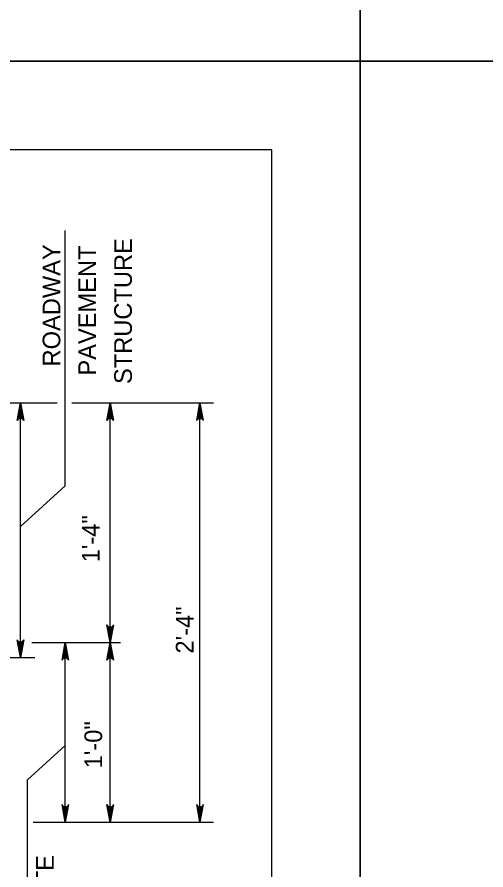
# Model space of a CAD drawing. Extents: x 636530 to 644067, y 294168 to 299122.
# Drawn here: x 639789.5 to 639869.1, y 297595.3 to 297740 of the extents above; entities that cross this region are included whole.
import ezdxf

# ---------------------------------------------------------------- set-up
doc = ezdxf.new("R2010")
doc.units = 0
doc.layers.add('1', color=7, linetype='Continuous')
doc.layers.add('PLT-BNDY', color=7, linetype='Continuous')

msp = doc.modelspace()

# ---------------------------------------------------------------- linework, layer by layer
at = {"layer": '1'}
for p, q in [((639832.78, 297717.48), (639046.78, 297717.48)), ((639832.78, 297153.48), (639832.78, 297717.48)), ((639797.67, 297660.47), (639797.67, 297703.76)), ((639778.43, 297674.51), (639796.36, 297674.51)), ((639790.1, 297631.33), (639790.1, 297674.51)), ((639798.83, 297674.51), (639822.87, 297674.51)), ((639805.34, 297633.88), (639805.34, 297674.51)), ((639820.58, 297603.4), (639820.58, 297674.51)), ((639797.67, 297660.47), (639790.1, 297653.56)), ((639792.03, 297633.88), (639807.11, 297633.88)), ((639797.72, 297603.4), (639797.72, 297633.88)), ((639805.34, 297603.4), (639805.34, 297633.88)), ((639769.87, 297631.33), (639792.57, 297631.33)), ((639791.3, 297610.58), (639797.72, 297616.44)), ((639791.3, 297558.7), (639791.3, 297610.58)), ((639792.29, 297603.4), (639822.87, 297603.4))]:
    msp.add_line(p, q, dxfattribs=at)
for points in [[(639790.1, 297674.51), (639790.66, 297671.53), (639790.5, 297671.76), (639790.3, 297671.88), (639790.1, 297671.91), (639789.9, 297671.88), (639789.7, 297671.76), (639789.54, 297671.53), (639790.1, 297674.51), (639789.7, 297671.76), (639789.9, 297671.88), (639790.1, 297674.51), (639790.1, 297671.91), (639790.3, 297671.88), (639790.1, 297674.51), (639790.5, 297671.76)], [(639805.34, 297674.51), (639805.9, 297671.53), (639805.74, 297671.76), (639805.54, 297671.88), (639805.34, 297671.91), (639805.14, 297671.88), (639804.94, 297671.76), (639804.78, 297671.53), (639805.34, 297674.51), (639804.94, 297671.76), (639805.14, 297671.88), (639805.34, 297674.51), (639805.34, 297671.91), (639805.54, 297671.88), (639805.34, 297674.51), (639805.74, 297671.76)], [(639820.58, 297674.51), (639821.14, 297671.53), (639821.06, 297671.65), (639820.98, 297671.76), (639820.88, 297671.82), (639820.78, 297671.88), (639820.68, 297671.9), (639820.58, 297671.91), (639820.48, 297671.9), (639820.38, 297671.88), (639820.28, 297671.82), (639820.18, 297671.76), (639820.1, 297671.65), (639820.02, 297671.53), (639820.58, 297674.51), (639820.1, 297671.65), (639820.18, 297671.76), (639820.58, 297674.51), (639820.28, 297671.82), (639820.38, 297671.88), (639820.58, 297674.51), (639820.48, 297671.9), (639820.58, 297671.91), (639820.58, 297674.51), (639820.68, 297671.9), (639820.78, 297671.88), (639820.58, 297674.51), (639820.88, 297671.82), (639820.98, 297671.76), (639820.58, 297674.51), (639821.06, 297671.65)], [(639805.34, 297633.88), (639804.78, 297636.86), (639804.86, 297636.74), (639804.94, 297636.63), (639805.04, 297636.57), (639805.14, 297636.51), (639805.24, 297636.49), (639805.34, 297636.48), (639805.44, 297636.49), (639805.54, 297636.51), (639805.64, 297636.57), (639805.74, 297636.63), (639805.82, 297636.74), (639805.9, 297636.86), (639805.34, 297633.88), (639805.82, 297636.74), (639805.74, 297636.63), (639805.34, 297633.88), (639805.64, 297636.57), (639805.54, 297636.51), (639805.34, 297633.88), (639805.44, 297636.49), (639805.34, 297636.48), (639805.34, 297633.88), (639805.24, 297636.49), (639805.14, 297636.51), (639805.34, 297633.88), (639805.04, 297636.57), (639804.94, 297636.63), (639805.34, 297633.88), (639804.86, 297636.74)], [(639790.1, 297631.33), (639789.54, 297634.32), (639789.62, 297634.2), (639789.7, 297634.09), (639789.8, 297634.03), (639789.9, 297633.97), (639790, 297633.95), (639790.1, 297633.93), (639790.2, 297633.95), (639790.3, 297633.97), (639790.4, 297634.03), (639790.5, 297634.09), (639790.58, 297634.2), (639790.66, 297634.32), (639790.1, 297631.33), (639790.58, 297634.2), (639790.5, 297634.09), (639790.1, 297631.33), (639790.4, 297634.03), (639790.3, 297633.97), (639790.1, 297631.33), (639790.2, 297633.95), (639790.1, 297633.93), (639790.1, 297631.33), (639790, 297633.95), (639789.9, 297633.97), (639790.1, 297631.33), (639789.8, 297634.03), (639789.7, 297634.09), (639790.1, 297631.33), (639789.62, 297634.2)], [(639797.72, 297633.88), (639798.28, 297630.89), (639798.2, 297631.01), (639798.12, 297631.12), (639798.02, 297631.18), (639797.92, 297631.24), (639797.82, 297631.26), (639797.72, 297631.28), (639797.62, 297631.26), (639797.52, 297631.24), (639797.42, 297631.18), (639797.32, 297631.12), (639797.24, 297631.01), (639797.16, 297630.89), (639797.72, 297633.88), (639797.24, 297631.01), (639797.32, 297631.12), (639797.72, 297633.88), (639797.42, 297631.18), (639797.52, 297631.24), (639797.72, 297633.88), (639797.62, 297631.26), (639797.72, 297631.28), (639797.72, 297633.88), (639797.82, 297631.26), (639797.92, 297631.24), (639797.72, 297633.88), (639798.02, 297631.18), (639798.12, 297631.12), (639797.72, 297633.88), (639798.2, 297631.01)], [(639805.34, 297633.88), (639805.9, 297630.89), (639805.82, 297631.01), (639805.74, 297631.12), (639805.64, 297631.18), (639805.54, 297631.24), (639805.44, 297631.26), (639805.34, 297631.28), (639805.24, 297631.26), (639805.14, 297631.24), (639805.04, 297631.18), (639804.94, 297631.12), (639804.86, 297631.01), (639804.78, 297630.89), (639805.34, 297633.88), (639804.86, 297631.01), (639804.94, 297631.12), (639805.34, 297633.88), (639805.04, 297631.18), (639805.14, 297631.24), (639805.34, 297633.88), (639805.24, 297631.26), (639805.34, 297631.28), (639805.34, 297633.88), (639805.44, 297631.26), (639805.54, 297631.24), (639805.34, 297633.88), (639805.64, 297631.18), (639805.74, 297631.12), (639805.34, 297633.88), (639805.82, 297631.01)], [(639797.72, 297603.4), (639797.16, 297606.38), (639797.24, 297606.26), (639797.32, 297606.15), (639797.42, 297606.09), (639797.52, 297606.03), (639797.62, 297606.01), (639797.72, 297606), (639797.82, 297606.01), (639797.92, 297606.03), (639798.02, 297606.09), (639798.12, 297606.15), (639798.2, 297606.26), (639798.28, 297606.38), (639797.72, 297603.4), (639798.2, 297606.26), (639798.12, 297606.15), (639797.72, 297603.4), (639798.02, 297606.09), (639797.92, 297606.03), (639797.72, 297603.4), (639797.82, 297606.01), (639797.72, 297606), (639797.72, 297603.4), (639797.62, 297606.01), (639797.52, 297606.03), (639797.72, 297603.4), (639797.42, 297606.09), (639797.32, 297606.15), (639797.72, 297603.4), (639797.24, 297606.26)], [(639805.34, 297603.4), (639804.78, 297606.38), (639804.86, 297606.26), (639804.94, 297606.15), (639805.04, 297606.09), (639805.14, 297606.03), (639805.24, 297606.01), (639805.34, 297606), (639805.44, 297606.01), (639805.54, 297606.03), (639805.64, 297606.09), (639805.74, 297606.15), (639805.82, 297606.26), (639805.9, 297606.38), (639805.34, 297603.4), (639805.82, 297606.26), (639805.74, 297606.15), (639805.34, 297603.4), (639805.64, 297606.09), (639805.54, 297606.03), (639805.34, 297603.4), (639805.44, 297606.01), (639805.34, 297606), (639805.34, 297603.4), (639805.24, 297606.01), (639805.14, 297606.03), (639805.34, 297603.4), (639805.04, 297606.09), (639804.94, 297606.15), (639805.34, 297603.4), (639804.86, 297606.26)], [(639820.58, 297603.4), (639820.02, 297606.38), (639820.1, 297606.26), (639820.18, 297606.15), (639820.28, 297606.09), (639820.38, 297606.03), (639820.48, 297606.01), (639820.58, 297606), (639820.68, 297606.01), (639820.78, 297606.03), (639820.88, 297606.09), (639820.98, 297606.15), (639821.06, 297606.26), (639821.14, 297606.38), (639820.58, 297603.4), (639821.06, 297606.26), (639820.98, 297606.15), (639820.58, 297603.4), (639820.88, 297606.09), (639820.78, 297606.03), (639820.58, 297603.4), (639820.68, 297606.01), (639820.58, 297606), (639820.58, 297603.4), (639820.48, 297606.01), (639820.38, 297606.03), (639820.58, 297603.4), (639820.28, 297606.09), (639820.18, 297606.15), (639820.58, 297603.4), (639820.1, 297606.26)]]:
    msp.add_lwpolyline(points, dxfattribs=at)
at = {"layer": 'PLT-BNDY'}
for points in [[(639006.78, 298326.48), (639847.78, 298326.48), (639847.78, 297732.48), (639006.78, 297732.48)], [(639847.78, 298326.48), (640688.78, 298326.48), (640688.78, 297732.48), (639847.78, 297732.48)], [(639006.78, 297732.48), (639847.78, 297732.48), (639847.78, 297138.48), (639006.78, 297138.48)], [(639847.78, 297732.48), (640688.78, 297732.48), (640688.78, 297138.48), (639847.78, 297138.48)]]:
    msp.add_lwpolyline(points, close=True, dxfattribs=at)

# ---------------------------------------------------------------- texts
at = {"layer": '1'}
for s, p in [('ROADWAY', (639796.87, 297680.71)), ('PAVEMENT', (639802.94, 297679.16)), ('STRUCTURE', (639809.02, 297677.73)), ('1\'-4"', (639803.53, 297647.49)), ('2\'-4"', (639819.48, 297632.01)), ('1\'-0"', (639803.97, 297612.54)), ('CEMENT CONCRETE', (639795.77, 297557.26))]:
    msp.add_text(s, height=3, rotation=90, dxfattribs=at).set_placement(p)

doc.saveas('drawing.dxf')
